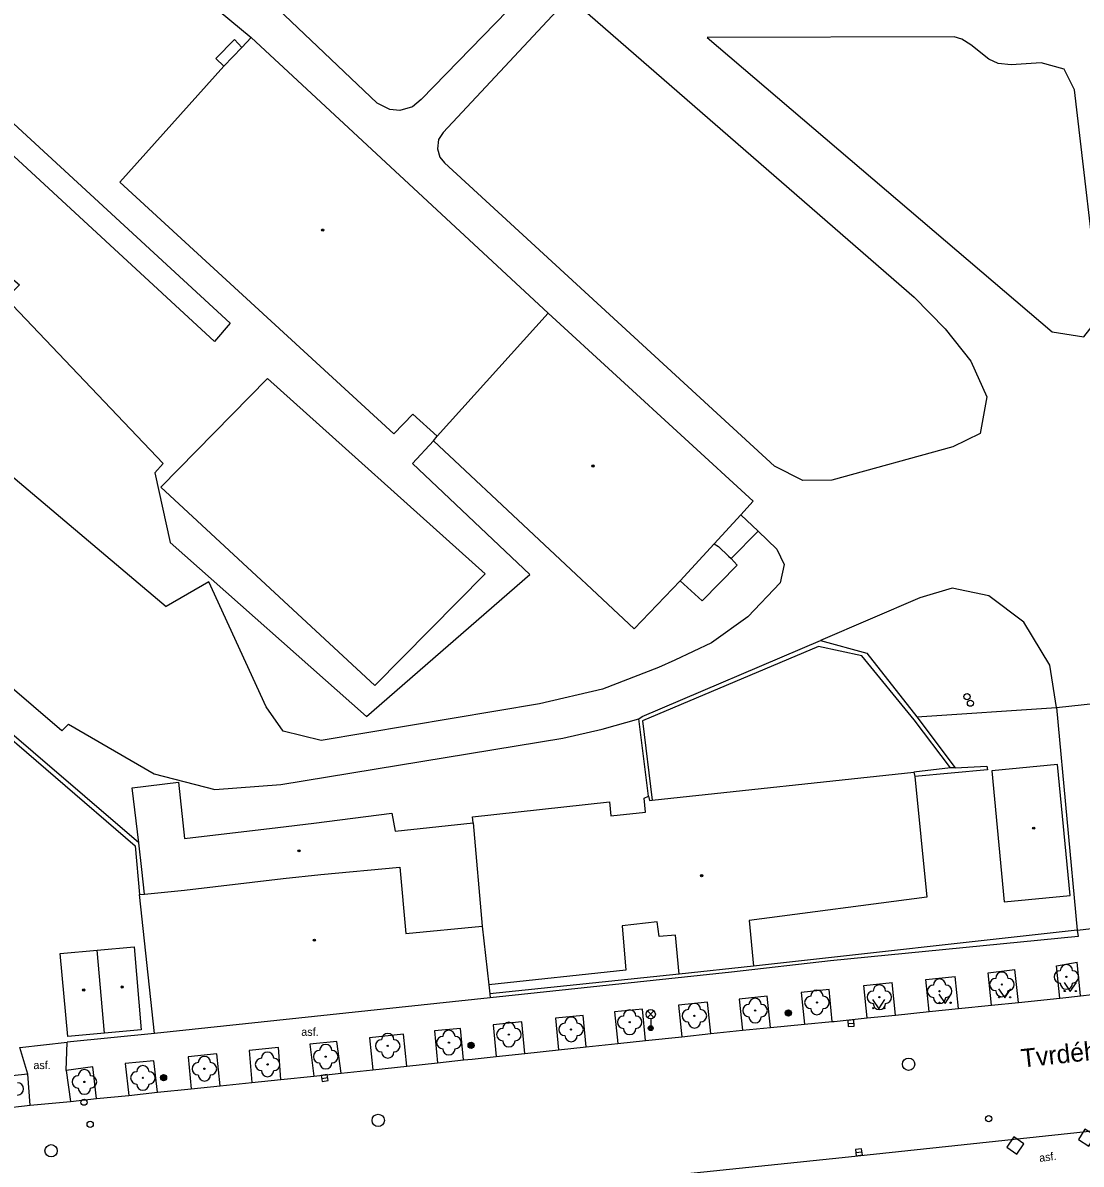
# Model space of a CAD drawing. Extents: x -600309 to -598967, y -1161267 to -1160292.
# Drawn here: x -599269.1 to -599183.2, y -1160435.2 to -1160342.5 of the extents above; entities that cross this region are included whole.
import ezdxf

# ---------------------------------------------------------------- set-up
doc = ezdxf.new("R2010")
doc.units = 0
for name, color, linetype in [('Level 10', 7, 'Continuous'), ('Level 11', 7, 'Continuous'), ('Level 22', 7, 'Continuous'), ('Level 25', 7, 'Continuous'), ('Level 26', 7, 'Continuous'), ('Level 27', 7, 'Continuous'), ('Level 28', 7, 'Continuous'), ('Level 31', 7, 'Continuous'), ('Level 33', 7, 'Continuous'), ('Level 36', 7, 'Continuous'), ('Level 39', 7, 'Continuous'), ('Level 40', 7, 'Continuous'), ('Level 49', 7, 'Continuous'), ('Level 5', 7, 'Continuous'), ('Level 7', 7, 'Continuous'), ('Level 8', 7, 'Continuous')]:
    doc.layers.add(name, color=color, linetype=linetype)

msp = doc.modelspace()

# ---------------------------------------------------------------- linework, layer by layer
at = {"layer": 'Level 10'}
for points in [[(-599183.22, -1160421.51), (-599177.52, -1160420.84), (-599173.37, -1160420.41), (-599171.12, -1160420.18), (-599167.8, -1160419.83), (-599165.57, -1160419.6), (-599162.45, -1160419.27), (-599160.3, -1160419.05), (-599156.64, -1160418.66), (-599156.33, -1160418.63), (-599156.31, -1160418.63)], [(-599203.23, -1160423.58), (-599200.53, -1160423.3), (-599198.23, -1160423.06), (-599195.5, -1160422.78), (-599193.13, -1160422.53), (-599190.44, -1160422.25), (-599188.26, -1160422.03), (-599184.89, -1160421.68), (-599183.22, -1160421.51)], [(-599213.23, -1160424.57), (-599210.6599, -1160424.29)], [(-599210.6599, -1160424.29), (-599208.39, -1160424.07), (-599205.64, -1160423.81), (-599203.37, -1160423.59), (-599203.23, -1160423.58)], [(-599220.8, -1160425.38), (-599218.55, -1160425.14)], [(-599218.55, -1160425.14), (-599215.6, -1160424.82)], [(-599215.6, -1160424.82), (-599213.23, -1160424.57)], [(-599228.35, -1160426.18), (-599225.6, -1160425.89)], [(-599225.6, -1160425.89), (-599223.37, -1160425.65)], [(-599223.37, -1160425.65), (-599220.8, -1160425.38)], [(-599237.94, -1160427.21), (-599235.44, -1160426.94)], [(-599235.44, -1160426.94), (-599233.32, -1160426.71)], [(-599233.32, -1160426.71), (-599232.61, -1160426.63), (-599230.67, -1160426.43)], [(-599230.67, -1160426.43), (-599228.35, -1160426.18)], [(-599245.48, -1160428.01), (-599243.27, -1160427.78)], [(-599243.27, -1160427.78), (-599240.69, -1160427.5)], [(-599240.69, -1160427.5), (-599237.94, -1160427.21)], [(-599255.44, -1160429.05), (-599253.1, -1160428.8)], [(-599253.1, -1160428.8), (-599250.53, -1160428.54)], [(-599250.53, -1160428.54), (-599248.1599, -1160428.29)], [(-599248.1599, -1160428.29), (-599245.48, -1160428.01)], [(-599265.24, -1160430.07), (-599263.14, -1160429.85)], [(-599263.14, -1160429.85), (-599260.52, -1160429.58)], [(-599260.52, -1160429.58), (-599258.17, -1160429.33)], [(-599258.17, -1160429.33), (-599255.44, -1160429.05)], [(-599202.58, -1160434.63), (-599173.59, -1160431.55), (-599154.98, -1160429.63)], [(-599270.88, -1160430.64), (-599268.52, -1160430.39)], [(-599268.52, -1160430.39), (-599265.24, -1160430.07)], [(-599242.55, -1160438.78), (-599202.58, -1160434.63)]]:
    msp.add_lwpolyline(points, dxfattribs=at)
at = {"layer": 'Level 11'}
for points in [[(-599240.33, -1160349.01), (-599254.84, -1160335.2199), (-599256.65, -1160334.08), (-599258.38, -1160332.53), (-599259.1, -1160331.7199), (-599259.7199, -1160330.8), (-599260.08, -1160329.94), (-599260.1, -1160329.04), (-599259.7199, -1160328.08), (-599258.99, -1160327.25), (-599258.08, -1160326.64), (-599257.13, -1160326.13), (-599255.89, -1160325.49), (-599254.62, -1160324.93), (-599251.73, -1160323.9), (-599248.61, -1160323.23), (-599246.19, -1160323.23), (-599243.86, -1160324.17)], [(-599228.7199, -1160340.45), (-599236.77, -1160348.73)], [(-599234.9699, -1160351.4099), (-599225.75, -1160341.53)], [(-599223.67, -1160341.37), (-599196.73, -1160364.77), (-599194.21, -1160367.34), (-599192.11, -1160369.98), (-599190.82, -1160372.87), (-599191.37, -1160375.84), (-599193.57, -1160376.92), (-599203.42, -1160379.62), (-599205.77, -1160379.6599), (-599208.07, -1160378.5), (-599234.87, -1160353.88)], [(-599278.48, -1160342.76), (-599252.28, -1160366.88), (-599253.55, -1160368.37), (-599279.78, -1160344.18)], [(-599213.53, -1160343.68), (-599185.51, -1160367.6), (-599182.93, -1160368), (-599181.56, -1160366.23), (-599183.71, -1160347.95), (-599184.53, -1160346.25), (-599186.4, -1160345.76), (-599188.84, -1160345.9099), (-599189.89, -1160345.81), (-599190.6599, -1160345.46), (-599192.11, -1160344.3), (-599192.85, -1160343.83), (-599193.4699, -1160343.64), (-599213.53, -1160343.68)], [(-599253.43, -1160345.39), (-599251.92, -1160343.85)], [(-599251.92, -1160343.85), (-599251.32, -1160344.49)], [(-599252.78, -1160346.03), (-599253.43, -1160345.39)], [(-599236.77, -1160348.73), (-599237.46, -1160349.33), (-599238.49, -1160349.62), (-599239.31, -1160349.55), (-599240.33, -1160349.01)], [(-599285.46, -1160350.22), (-599269.4, -1160363.78), (-599270.48, -1160364.89), (-599257.72, -1160378.29), (-599258.41, -1160379.03), (-599257.14, -1160384.69), (-599241.21, -1160398.82), (-599227.93, -1160387.29), (-599237.46, -1160378.29), (-599235.77, -1160376.43)], [(-599234.9699, -1160351.4099), (-599235.35, -1160351.98), (-599235.44, -1160352.73), (-599235.26, -1160353.4099), (-599234.87, -1160353.88)], [(-599259.71, -1160409.08), (-599272.69, -1160397.96), (-599303.1599, -1160370.61), (-599305.94, -1160373.6), (-599317.81, -1160363.6599)], [(-599330.35, -1160377.4099), (-599317.74, -1160364.18), (-599305.95, -1160374.14), (-599303.12, -1160371.06), (-599272.96, -1160398.1599), (-599259.99, -1160409.31), (-599259.64, -1160413.26)], [(-599257.9099, -1160380.2), (-599249.24, -1160371.39), (-599231.56, -1160387.25), (-599240.52, -1160396.31), (-599257.9099, -1160380.2)], [(-599265.96, -1160399.98), (-599298.58, -1160371.99)], [(-599275.36, -1160374.8), (-599257.49, -1160389.89)], [(-599210.81, -1160382.44), (-599209.38, -1160383.77)], [(-599209.38, -1160383.77), (-599207.88, -1160385.24), (-599207.27, -1160386.48), (-599207.6, -1160387.9699), (-599210.2199, -1160390.74), (-599213.17, -1160392.83), (-599216.1599, -1160394.26), (-599217.49, -1160394.84), (-599222.05, -1160396.6), (-599227.15, -1160397.8), (-599244.88, -1160400.76), (-599247.9699, -1160400), (-599249.36, -1160398.04), (-599254, -1160387.88), (-599257.49, -1160389.89)], [(-599209.38, -1160383.77), (-599211.58, -1160385.99)], [(-599212.96, -1160384.79), (-599212.61, -1160385.03), (-599211.79, -1160385.79), (-599211.58, -1160385.99)], [(-599211.58, -1160385.99), (-599211.11, -1160386.54), (-599213.94, -1160389.43), (-599215.7199, -1160387.81)], [(-599185.17, -1160398.08), (-599185.69, -1160394.64), (-599187.82, -1160391.15), (-599190.6599, -1160389.02), (-599193.64, -1160388.4099), (-599196.26, -1160389.18), (-599204.32, -1160392.6599)], [(-599196.51, -1160398.85), (-599185.17, -1160398.08)], [(-599185.17, -1160398.08), (-599180.9099, -1160397.64)], [(-599185.17, -1160398.08), (-599183.47, -1160416.18)], [(-599265.4099, -1160399.45), (-599258.45, -1160403.4699), (-599253.52, -1160404.76), (-599248.17, -1160404.33), (-599225.25, -1160400.58), (-599222.06, -1160399.85), (-599219.08, -1160399)], [(-599219.08, -1160399), (-599218.82, -1160398.83)], [(-599265.4099, -1160399.45), (-599265.96, -1160399.98)], [(-599190.71, -1160419.63), (-599188.54, -1160419.35)], [(-599190.44, -1160422.25), (-599190.71, -1160419.63)], [(-599188.26, -1160422.03), (-599188.54, -1160419.35)], [(-599185.16, -1160419.07), (-599183.47, -1160418.78)], [(-599184.89, -1160421.68), (-599185.16, -1160419.07)], [(-599183.22, -1160421.51), (-599183.47, -1160418.78)], [(-599200.8, -1160420.65), (-599198.5, -1160420.43)], [(-599198.23, -1160423.06), (-599198.5, -1160420.43)], [(-599195.77, -1160420.17), (-599193.4, -1160419.92)], [(-599195.5, -1160422.78), (-599195.77, -1160420.17)], [(-599193.13, -1160422.53), (-599193.4, -1160419.92)], [(-599203.37, -1160423.59), (-599203.63, -1160421), (-599205.9, -1160421.23), (-599205.64, -1160423.81)], [(-599200.53, -1160423.3), (-599200.8, -1160420.65)], [(-599213.23, -1160424.57), (-599213.5, -1160422.02), (-599215.87, -1160422.27), (-599215.6, -1160424.82)], [(-599208.39, -1160424.07), (-599208.6599, -1160421.52), (-599210.93, -1160421.76), (-599210.6599, -1160424.29)], [(-599223.37, -1160425.65), (-599223.61, -1160423.11), (-599225.85, -1160423.32), (-599225.6, -1160425.89)], [(-599218.55, -1160425.14), (-599218.8, -1160422.57), (-599221.05, -1160422.79), (-599220.8, -1160425.38)], [(-599233.32, -1160426.71), (-599233.57, -1160424.15), (-599235.69, -1160424.34), (-599235.44, -1160426.94)], [(-599228.35, -1160426.18), (-599228.6, -1160423.6), (-599230.92, -1160423.85), (-599230.67, -1160426.43)], [(-599243.27, -1160427.78), (-599243.61, -1160425.2), (-599245.82, -1160425.42), (-599245.48, -1160428.01)], [(-599237.94, -1160427.21), (-599238.2, -1160424.62), (-599240.95, -1160424.9099), (-599240.69, -1160427.5)], [(-599268.7199, -1160427.87), (-599269.37, -1160425.7)], [(-599265.61, -1160427.55), (-599265.53, -1160425.26)], [(-599248.1599, -1160428.29), (-599248.36, -1160425.7), (-599250.73, -1160425.95), (-599250.53, -1160428.54)], [(-599258.17, -1160429.33), (-599258.4699, -1160426.77), (-599260.82, -1160426.99), (-599260.52, -1160429.58)], [(-599253.1, -1160428.8), (-599253.35, -1160426.21), (-599255.7, -1160426.46), (-599255.44, -1160429.05)], [(-599268.7199, -1160427.87), (-599271.08, -1160428.11), (-599270.88, -1160430.64)], [(-599268.52, -1160430.39), (-599268.7199, -1160427.87)], [(-599263.14, -1160429.85), (-599263.43, -1160427.27), (-599265.61, -1160427.55)], [(-599265.61, -1160427.55), (-599265.24, -1160430.07)]]:
    msp.add_lwpolyline(points, dxfattribs=at)
at = {"layer": 'Level 22'}
for centre in [(-599189.6, -1160420.58), (-599184.36, -1160419.96), (-599194.6599, -1160421.13), (-599204.62, -1160422.04), (-599199.55, -1160421.61), (-599214.57, -1160423.12), (-599209.64, -1160422.7), (-599224.59, -1160424.23), (-599219.83, -1160423.64), (-599229.64, -1160424.65), (-599239.48, -1160425.56), (-599234.51, -1160425.3), (-599249.24, -1160427.07), (-599244.52, -1160426.44), (-599254.37, -1160427.42), (-599264.12, -1160428.49), (-599259.37, -1160428.1599)]:
    msp.add_circle(centre, 0.05, dxfattribs=at)
for centre, start, end in [((-599189.6, -1160420.08), 0, 180), ((-599184.86, -1160419.96), 90, 270), ((-599184.36, -1160419.46), 0, 180), ((-599183.86, -1160419.96), 270, 90), ((-599194.6599, -1160420.63), 0, 180), ((-599190.1, -1160420.58), 90, 270), ((-599189.1, -1160420.58), 270, 90), ((-599184.36, -1160420.46), 180, 0), ((-599204.62, -1160421.54), 0, 180), ((-599200.05, -1160421.61), 90, 270), ((-599199.55, -1160421.11), 0, 180), ((-599199.05, -1160421.61), 270, 90), ((-599195.1599, -1160421.13), 90, 270), ((-599194.1599, -1160421.13), 270, 90), ((-599189.6, -1160421.08), 180, 0), ((-599214.57, -1160422.62), 0, 180), ((-599210.14, -1160422.7), 90, 270), ((-599209.64, -1160422.2), 0, 180), ((-599209.14, -1160422.7), 270, 90), ((-599205.12, -1160422.04), 90, 270), ((-599204.12, -1160422.04), 270, 90), ((-599199.55, -1160422.11), 180, 0), ((-599194.6599, -1160421.63), 180, 0), ((-599224.59, -1160423.73), 0, 180), ((-599220.33, -1160423.64), 90, 270), ((-599219.83, -1160423.14), 0, 180), ((-599219.33, -1160423.64), 270, 90), ((-599215.07, -1160423.12), 90, 270), ((-599214.07, -1160423.12), 270, 90), ((-599209.64, -1160423.2), 180, 0), ((-599204.62, -1160422.54), 180, 0), ((-599230.14, -1160424.65), 90, 270), ((-599229.64, -1160424.15), 0, 180), ((-599229.14, -1160424.65), 270, 90), ((-599225.09, -1160424.23), 90, 270), ((-599224.09, -1160424.23), 270, 90), ((-599219.83, -1160424.14), 180, 0), ((-599214.57, -1160423.62), 180, 0), ((-599239.98, -1160425.56), 90, 270), ((-599239.48, -1160425.06), 0, 180), ((-599238.98, -1160425.56), 270, 90), ((-599235.01, -1160425.3), 90, 270), ((-599234.51, -1160424.8), 0, 180), ((-599234.01, -1160425.3), 270, 90), ((-599229.64, -1160425.15), 180, 0), ((-599224.59, -1160424.73), 180, 0), ((-599249.24, -1160426.57), 0, 180), ((-599245.02, -1160426.44), 90, 270), ((-599244.52, -1160425.94), 0, 180), ((-599244.02, -1160426.44), 270, 90), ((-599239.48, -1160426.06), 180, 0), ((-599234.51, -1160425.8), 180, 0), ((-599254.87, -1160427.42), 90, 270), ((-599254.37, -1160426.92), 0, 180), ((-599253.87, -1160427.42), 270, 90), ((-599249.74, -1160427.07), 90, 270), ((-599248.74, -1160427.07), 270, 90), ((-599244.52, -1160426.94), 180, 0), ((-599264.62, -1160428.49), 90, 270), ((-599264.12, -1160427.99), 0, 180), ((-599263.62, -1160428.49), 270, 90), ((-599259.87, -1160428.1599), 90, 270), ((-599259.37, -1160427.6599), 0, 180), ((-599258.87, -1160428.1599), 270, 90), ((-599254.37, -1160427.92), 180, 0), ((-599249.24, -1160427.57), 180, 0), ((-599269.56, -1160429.06), 270, 90), ((-599259.37, -1160428.6599), 180, 0), ((-599264.12, -1160428.99), 180, 0)]:
    msp.add_arc(centre, 0.5, start, end, dxfattribs=at)
at = {"layer": 'Level 25'}
for centre, radius in [((-599206.94, -1160422.89), 0.25), ((-599206.94, -1160422.89), 0.2), ((-599206.94, -1160422.89), 0.15), ((-599206.94, -1160422.89), 0.1), ((-599206.94, -1160422.89), 0.05), ((-599232.71, -1160425.52), 0.25), ((-599232.71, -1160425.52), 0.2), ((-599232.71, -1160425.52), 0.15), ((-599232.71, -1160425.52), 0.1), ((-599232.71, -1160425.52), 0.05), ((-599257.69, -1160428.14), 0.25), ((-599257.69, -1160428.14), 0.2), ((-599257.69, -1160428.14), 0.15), ((-599257.69, -1160428.14), 0.1), ((-599257.69, -1160428.14), 0.05)]:
    msp.add_circle(centre, radius, dxfattribs=at)
at = {"layer": 'Level 26'}
for points in [[(-599183.3876, -1160433.1748), (-599182.5352, -1160433.6976), (-599182.0124, -1160432.8452), (-599182.8648, -1160432.3224)], [(-599189.2058, -1160433.776), (-599188.384, -1160434.3458), (-599187.8142, -1160433.524), (-599188.636, -1160432.9542)]]:
    msp.add_lwpolyline(points, close=True, dxfattribs=at)
at = {"layer": 'Level 27'}
for p, q in [((-599202.0993, -1160423.7485), (-599201.6007, -1160423.7115)), ((-599244.8459, -1160428.2153), (-599244.3541, -1160428.1247)), ((-599201.458, -1160434.2315), (-599200.962, -1160434.1685))]:
    msp.add_line(p, q, dxfattribs=at)
for points in [[(-599202.0808, -1160423.9978), (-599201.5822, -1160423.9608), (-599201.6192, -1160423.4622), (-599202.1178, -1160423.4992)], [(-599244.8005, -1160428.4612), (-599244.3088, -1160428.3705), (-599244.3995, -1160427.8788), (-599244.8912, -1160427.9695)], [(-599201.4265, -1160434.4795), (-599200.9305, -1160434.4165), (-599200.9935, -1160433.9205), (-599201.4895, -1160433.9835)]]:
    msp.add_lwpolyline(points, close=True, dxfattribs=at)
for centre in [(-599197.17, -1160427.05), (-599240.25, -1160431.61), (-599266.82, -1160434.08)]:
    msp.add_circle(centre, 0.5, dxfattribs=at)
at = {"layer": 'Level 28'}
for centre in [(-599192.43, -1160397.21), (-599192.15, -1160397.74), (-599264.15, -1160430.14), (-599190.67, -1160431.48)]:
    msp.add_circle(centre, 0.25, dxfattribs=at)
at = {"layer": 'Level 31'}
msp.add_circle((-599263.65, -1160431.94), 0.25, dxfattribs=at)
at = {"layer": 'Level 33'}
for p, q in [((-599218.385, -1160423.26), (-599217.855, -1160422.73)), ((-599218.385, -1160422.73), (-599217.855, -1160423.26)), ((-599218.12, -1160423.37), (-599218.12, -1160424.12))]:
    msp.add_line(p, q, dxfattribs=at)
for centre, radius in [((-599218.12, -1160422.995), 0.375), ((-599218.12, -1160424.12), 0.2), ((-599218.12, -1160424.12), 0.1445), ((-599218.12, -1160424.12), 0.0876)]:
    msp.add_circle(centre, radius, dxfattribs=at)
at = {"layer": 'Level 36'}
for points in [[(-599184.54, -1160420.41), (-599184.04, -1160421.16), (-599183.54, -1160420.41)], [(-599194.71, -1160421.36), (-599194.21, -1160422.11), (-599193.71, -1160421.36)], [(-599189.87, -1160420.92), (-599189.37, -1160421.67), (-599188.87, -1160420.92)], [(-599200.1, -1160421.8), (-599199.6, -1160422.55), (-599199.1, -1160421.8)]]:
    msp.add_lwpolyline(points, dxfattribs=at)
for centre in [(-599184.4902, -1160421.1098), (-599183.5908, -1160421.1098), (-599194.6602, -1160422.0598), (-599193.7608, -1160422.0598), (-599189.8202, -1160421.6198), (-599188.9208, -1160421.6198), (-599200.0502, -1160422.4998), (-599199.1508, -1160422.4998)]:
    msp.add_circle(centre, 0.05, dxfattribs=at)
at = {"layer": 'Level 39'}
for centre, radius in [((-599244.76, -1160359.33), 0.09), ((-599244.76, -1160359.33), 0.0398), ((-599222.81, -1160378.49), 0.09), ((-599222.81, -1160378.49), 0.0398), ((-599187.01, -1160407.89), 0.09), ((-599187.01, -1160407.89), 0.0398), ((-599246.69, -1160409.73), 0.09), ((-599246.69, -1160409.73), 0.0398), ((-599213.99, -1160411.75), 0.09), ((-599213.99, -1160411.75), 0.0398), ((-599245.44, -1160416.98), 0.09), ((-599245.44, -1160416.98), 0.0398), ((-599264.17, -1160421.03), 0.09), ((-599264.17, -1160421.03), 0.0398), ((-599261.05, -1160420.79), 0.09), ((-599261.05, -1160420.79), 0.0398)]:
    msp.add_circle(centre, radius, dxfattribs=at)
at = {"layer": 'Level 5'}
for points in [[(-599252.78, -1160346.03), (-599251.32, -1160344.49)], [(-599251.32, -1160344.49), (-599250.57, -1160343.7)], [(-599250.57, -1160343.7), (-599226.46, -1160366.06)], [(-599261.24, -1160355.43), (-599252.78, -1160346.03)], [(-599238.99, -1160375.86), (-599261.24, -1160355.43)], [(-599226.46, -1160366.06), (-599235.4699, -1160376.06)], [(-599226.46, -1160366.06), (-599209.8, -1160381.33)], [(-599237.45, -1160374.27), (-599238.99, -1160375.86)], [(-599235.4699, -1160376.06), (-599237.45, -1160374.27)], [(-599235.77, -1160376.43), (-599235.4699, -1160376.06)], [(-599219.4699, -1160391.7), (-599235.77, -1160376.43)], [(-599209.8, -1160381.33), (-599210.81, -1160382.44)], [(-599210.81, -1160382.44), (-599212.96, -1160384.79)], [(-599212.96, -1160384.79), (-599215.7199, -1160387.81)], [(-599215.7199, -1160387.81), (-599219.4699, -1160391.7)], [(-599185.09, -1160402.71), (-599190.42, -1160403.23)], [(-599184.06, -1160413.35), (-599185.09, -1160402.71)], [(-599218.01, -1160405.61), (-599196.76, -1160403.35)], [(-599196.76, -1160403.35), (-599196.6599, -1160403.68)], [(-599196.6599, -1160403.68), (-599195.7, -1160413.5)], [(-599190.42, -1160403.23), (-599189.4, -1160413.86)], [(-599260.23, -1160404.61), (-599256.4699, -1160404.1599)], [(-599259.71, -1160409.08), (-599260.23, -1160404.61)], [(-599256.4699, -1160404.1599), (-599255.98, -1160408.74)], [(-599232.6, -1160406.96), (-599221.46, -1160405.75)], [(-599221.46, -1160405.75), (-599221.37, -1160406.88)], [(-599218.65, -1160405.44), (-599218.31, -1160405.3)], [(-599218.55, -1160406.59), (-599218.65, -1160405.44)], [(-599218.31, -1160405.3), (-599218.2199, -1160405.64)], [(-599218.2199, -1160405.64), (-599218.01, -1160405.61)], [(-599245.4699, -1160407.4699), (-599239.1599, -1160406.68)], [(-599239.1599, -1160406.68), (-599238.89, -1160408.12)], [(-599221.37, -1160406.88), (-599218.55, -1160406.59)], [(-599248.4, -1160407.83), (-599245.4699, -1160407.4699)], [(-599238.89, -1160408.12), (-599232.53, -1160407.45)], [(-599232.53, -1160407.45), (-599232.6, -1160406.96)], [(-599232.53, -1160407.45), (-599231.8, -1160415.85)], [(-599255.98, -1160408.74), (-599248.4, -1160407.83)], [(-599259.44, -1160411.23), (-599259.71, -1160409.08)], [(-599259.23, -1160413.24), (-599259.44, -1160411.23)], [(-599244.92, -1160411.6599), (-599238.5, -1160411.06)], [(-599238.5, -1160411.06), (-599238.01, -1160416.45)], [(-599256, -1160412.93), (-599247.98, -1160411.9699)], [(-599247.98, -1160411.9699), (-599244.92, -1160411.6599)], [(-599259.23, -1160413.24), (-599256, -1160412.93)], [(-599259.64, -1160413.26), (-599259.23, -1160413.24)], [(-599258.42, -1160424.57), (-599259.64, -1160413.26)], [(-599195.7, -1160413.5), (-599210.12, -1160415.38)], [(-599189.4, -1160413.86), (-599184.06, -1160413.35)], [(-599238.01, -1160416.45), (-599231.8, -1160415.85)], [(-599231.8, -1160415.85), (-599231.27, -1160420.62)], [(-599217.59, -1160415.5), (-599220.43, -1160415.81)], [(-599220.43, -1160415.81), (-599220.13, -1160419.42)], [(-599217.43, -1160416.69), (-599217.59, -1160415.5)], [(-599210.12, -1160415.38), (-599209.77, -1160419.09)], [(-599216.1, -1160416.58), (-599217.43, -1160416.69)], [(-599215.81, -1160419.73), (-599216.1, -1160416.58)], [(-599266.09, -1160418.07), (-599263.08, -1160417.8)], [(-599263.08, -1160417.8), (-599260.07, -1160417.52)], [(-599262.49, -1160424.53), (-599263.08, -1160417.8)], [(-599260.07, -1160417.52), (-599259.51, -1160424.26)], [(-599265.46, -1160424.8), (-599266.09, -1160418.07)], [(-599220.13, -1160419.42), (-599231.27, -1160420.62)], [(-599209.77, -1160419.09), (-599215.81, -1160419.73)], [(-599231.27, -1160420.62), (-599231.19, -1160421.35)], [(-599231.19, -1160421.35), (-599231.1599, -1160421.65)], [(-599231.1599, -1160421.65), (-599258.42, -1160424.57)], [(-599259.51, -1160424.26), (-599262.49, -1160424.53)], [(-599262.49, -1160424.53), (-599265.46, -1160424.8)]]:
    msp.add_lwpolyline(points, dxfattribs=at)
at = {"layer": 'Level 7'}
for points in [[(-599266.78, -1160330.24), (-599250.57, -1160343.7)], [(-599218.82, -1160398.83), (-599204.32, -1160392.6599)], [(-599204.32, -1160392.6599), (-599200.57, -1160393.68), (-599196.51, -1160398.85)], [(-599196.7199, -1160399.1), (-599200.9699, -1160393.9), (-599204.5, -1160393.14), (-599218.78, -1160399.17), (-599218.01, -1160405.61)], [(-599218.31, -1160405.3), (-599219.08, -1160399)], [(-599193.78, -1160403), (-599196.7199, -1160399.1)], [(-599196.51, -1160398.85), (-599193.39, -1160402.99)], [(-599193.39, -1160402.99), (-599190.82, -1160402.86), (-599190.76, -1160403.15), (-599196.6599, -1160403.68)], [(-599193.78, -1160403), (-599196.76, -1160403.35)], [(-599193.39, -1160402.99), (-599193.78, -1160403)], [(-599183.47, -1160416.18), (-599209.77, -1160419.09)], [(-599183.47, -1160416.18), (-599183.41, -1160416.68), (-599203.52, -1160418.66)], [(-599203.52, -1160418.66), (-599211.56, -1160419.58), (-599231.1599, -1160421.65)], [(-599215.81, -1160419.73), (-599231.19, -1160421.35)], [(-599258.42, -1160424.57), (-599265.53, -1160425.26)]]:
    msp.add_lwpolyline(points, dxfattribs=at)
at = {"layer": 'Level 8'}
for points in [[(-599183.47, -1160416.18), (-599179.44, -1160415.71)], [(-599269.37, -1160425.7), (-599265.53, -1160425.26)]]:
    msp.add_lwpolyline(points, dxfattribs=at)

# ---------------------------------------------------------------- texts
at = {"layer": 'Level 40'}
for p in [(-599246.5, -1160424.75), (-599246.5, -1160424.75), (-599268.26, -1160427.45), (-599268.26, -1160427.45)]:
    msp.add_text('asf.', height=0.65, dxfattribs=at).set_placement(p)
msp.add_text('asf.', height=0.65, rotation=7, dxfattribs=at).set_placement((-599186.53, -1160434.99))
at = {"layer": 'Level 49'}
msp.add_text('Tvrdého', height=1.5, rotation=6.17, dxfattribs=at).set_placement((-599187.96, -1160427.33))

doc.saveas('drawing.dxf')
